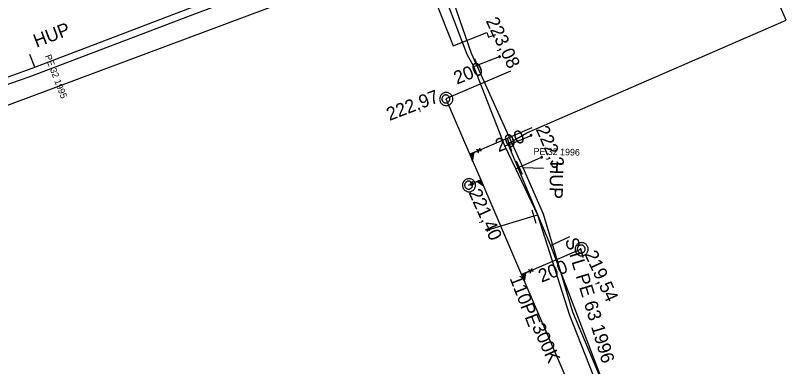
# Model space of a CAD drawing. Extents: x -746464 to -745690, y -1051581 to -1049993.
# Drawn here: x -746377 to -746318.3, y -1050896.5 to -1050870 of the extents above; entities that cross this region are included whole.
import ezdxf

# ---------------------------------------------------------------- set-up
doc = ezdxf.new("R2010")
doc.units = 0
for name, color, linetype in [('04_CETIN_sdelovaci_podzem', 7, 'Continuous'), ('48_Prazs_plynarenska_STL', 7, 'Continuous'), ('48_Prazs_plynarenska_STL_popisy', 7, 'Continuous'), ('51_PVaK_kanal_jednotna_neoverena poloha_pripojka', 7, 'Continuous'), ('51_PVaK_kanal_jednotna_overena poloha_rad', 7, 'Continuous'), ('51_PVaK_kanal_objekty', 7, 'Continuous'), ('51_PVaK_kanal_popisy', 7, 'Continuous'), ('51_PVaK_vodovod_chranicky_objekty', 7, 'Continuous'), ('51_PVaK_vodovod_overena poloha_pripojka', 7, 'Continuous'), ('51_PVaK_vodovod_overena poloha_rad', 7, 'Continuous'), ('51_PVaK_vodovod_popisy', 7, 'Continuous'), ('55_PREdi_NN', 7, 'Continuous')]:
    doc.layers.add(name, color=color, linetype=linetype)

msp = doc.modelspace()

# ---------------------------------------------------------------- linework, layer by layer
at = {"layer": '04_CETIN_sdelovaci_podzem'}
for points in [[(-746339.9, -1050879.64), (-746338.45, -1050878.83), (-746318.88, -1050870.31), (-746322.85, -1050861.17)], [(-746339.9, -1050879.64), (-746336.67, -1050887.32)], [(-746336.67, -1050887.32), (-746335.22, -1050886.65)], [(-746336.67, -1050887.32), (-746329.63, -1050905.76)]]:
    msp.add_lwpolyline(points, dxfattribs=at)
at = {"layer": '48_Prazs_plynarenska_STL'}
for points in [[(-746458.107, -1050897.542), (-746455.84, -1050897.04), (-746447, -1050895.1), (-746445.15, -1050894.7), (-746442.61, -1050894.09), (-746432.99, -1050891.8), (-746427.84, -1050890.27), (-746415.73, -1050887.3), (-746415.22, -1050887.18), (-746411.85, -1050886.35), (-746397.8, -1050881.75), (-746394.22, -1050880.48), (-746394.06, -1050880.53), (-746381.15, -1050875.86), (-746375.59, -1050873.87), (-746363.52, -1050869.26), (-746358.1, -1050867.24), (-746347.11, -1050863.04), (-746346.15, -1050862.68)], [(-746346.15, -1050862.68), (-746342.65, -1050872.81), (-746338.77, -1050881.44), (-746337.22, -1050884.95), (-746335, -1050892.33), (-746331.82, -1050899.91), (-746329.27, -1050906.32), (-746327.22, -1050911.55)], [(-746375.59, -1050873.87), (-746375.967, -1050872.888)], [(-746338.77, -1050881.44), (-746337.199, -1050881.478)]]:
    msp.add_lwpolyline(points, dxfattribs=at)
at = {"layer": '51_PVaK_kanal_jednotna_neoverena poloha_pripojka'}
for p, q in [((-746339.7, -1050874.16), (-746344.57, -1050876.26)), ((-746338.08, -1050878.43), (-746342.769, -1050880.443)), ((-746342.85, -1050882.77), (-746341.938, -1050882.371)), ((-746334.35, -1050887.6), (-746338.852, -1050889.535))]:
    msp.add_line(p, q, dxfattribs=at)
at = {"layer": '51_PVaK_kanal_jednotna_overena poloha_rad'}
for points in [[(-746389.8, -1050881.27), (-746387.44, -1050880.388), (-746364.023, -1050871.634), (-746346.601, -1050865.12), (-746344.54, -1050864.35)], [(-746344.57, -1050876.26), (-746342.769, -1050880.443), (-746341.938, -1050882.371), (-746338.852, -1050889.535), (-746331.02, -1050907.72)]]:
    msp.add_lwpolyline(points, dxfattribs=at)
at = {"layer": '51_PVaK_kanal_objekty'}
for p, q in [((-746342.133, -1050880.333), (-746341.983, -1050879.961)), ((-746341.873, -1050880.209), (-746342.244, -1050880.067)), ((-746342.419, -1050882.712), (-746342.743, -1050882.584)), ((-746342.653, -1050882.805), (-746342.523, -1050882.478)), ((-746337.956, -1050889.301), (-746338.326, -1050889.159)), ((-746338.216, -1050889.426), (-746338.066, -1050889.054))]:
    msp.add_line(p, q, dxfattribs=at)
for points in [[(-746344.04, -1050876.27), (-746344.05, -1050876.22), (-746344.05, -1050876.17), (-746344.07, -1050876.12), (-746344.09, -1050876.07), (-746344.11, -1050876.02), (-746344.14, -1050875.98), (-746344.17, -1050875.94), (-746344.21, -1050875.9), (-746344.25, -1050875.87), (-746344.29, -1050875.84), (-746344.34, -1050875.82), (-746344.39, -1050875.8), (-746344.44, -1050875.78), (-746344.49, -1050875.78), (-746344.54, -1050875.77), (-746344.59, -1050875.78), (-746344.64, -1050875.78), (-746344.69, -1050875.8), (-746344.74, -1050875.82), (-746344.79, -1050875.84), (-746344.83, -1050875.87), (-746344.87, -1050875.9), (-746344.91, -1050875.94), (-746344.94, -1050875.98), (-746344.97, -1050876.02), (-746344.99, -1050876.07), (-746345.01, -1050876.12), (-746345.03, -1050876.17), (-746345.03, -1050876.22), (-746345.04, -1050876.27), (-746345.03, -1050876.32), (-746345.03, -1050876.37), (-746345.01, -1050876.42), (-746344.99, -1050876.47), (-746344.97, -1050876.52), (-746344.94, -1050876.56), (-746344.91, -1050876.6), (-746344.87, -1050876.64), (-746344.83, -1050876.67), (-746344.79, -1050876.7), (-746344.74, -1050876.72), (-746344.69, -1050876.74), (-746344.64, -1050876.76), (-746344.59, -1050876.76), (-746344.54, -1050876.77), (-746344.49, -1050876.76), (-746344.44, -1050876.76), (-746344.39, -1050876.74), (-746344.34, -1050876.72), (-746344.29, -1050876.7), (-746344.25, -1050876.67), (-746344.21, -1050876.64), (-746344.17, -1050876.6), (-746344.14, -1050876.56), (-746344.11, -1050876.52), (-746344.09, -1050876.47), (-746344.07, -1050876.42), (-746344.05, -1050876.37), (-746344.05, -1050876.32), (-746344.04, -1050876.27)], [(-746344.27, -1050876.26), (-746344.27, -1050876.23), (-746344.276, -1050876.2), (-746344.282, -1050876.17), (-746344.294, -1050876.14), (-746344.312, -1050876.11), (-746344.33, -1050876.086), (-746344.348, -1050876.062), (-746344.372, -1050876.038), (-746344.396, -1050876.02), (-746344.42, -1050876.002), (-746344.45, -1050875.984), (-746344.48, -1050875.972), (-746344.51, -1050875.966), (-746344.54, -1050875.96), (-746344.57, -1050875.96), (-746344.6, -1050875.96), (-746344.63, -1050875.966), (-746344.66, -1050875.972), (-746344.69, -1050875.984), (-746344.72, -1050876.002), (-746344.744, -1050876.02), (-746344.768, -1050876.038), (-746344.792, -1050876.062), (-746344.81, -1050876.086), (-746344.828, -1050876.11), (-746344.846, -1050876.14), (-746344.858, -1050876.17), (-746344.864, -1050876.2), (-746344.87, -1050876.23), (-746344.87, -1050876.26), (-746344.87, -1050876.29), (-746344.864, -1050876.32), (-746344.858, -1050876.35), (-746344.846, -1050876.38), (-746344.828, -1050876.41), (-746344.81, -1050876.434), (-746344.792, -1050876.458), (-746344.768, -1050876.482), (-746344.744, -1050876.5), (-746344.72, -1050876.518), (-746344.69, -1050876.536), (-746344.66, -1050876.548), (-746344.63, -1050876.554), (-746344.6, -1050876.56), (-746344.57, -1050876.56), (-746344.54, -1050876.56), (-746344.51, -1050876.554), (-746344.48, -1050876.548), (-746344.45, -1050876.536), (-746344.42, -1050876.518), (-746344.396, -1050876.5), (-746344.372, -1050876.482), (-746344.348, -1050876.458), (-746344.33, -1050876.434), (-746344.312, -1050876.41), (-746344.294, -1050876.38), (-746344.282, -1050876.35), (-746344.276, -1050876.32), (-746344.27, -1050876.29), (-746344.27, -1050876.26)], [(-746342.04, -1050880.126), (-746342.77, -1050880.44), (-746342.546, -1050880.961), (-746342.441, -1050880.298)], [(-746342.498, -1050880.368), (-746342.71, -1050880.46), (-746342.567, -1050880.792), (-746342.499, -1050880.365)], [(-746342.558, -1050880.439), (-746342.664, -1050880.485), (-746342.591, -1050880.656), (-746342.559, -1050880.436)], [(-746342.32, -1050882.78), (-746342.33, -1050882.73), (-746342.33, -1050882.68), (-746342.35, -1050882.63), (-746342.37, -1050882.58), (-746342.39, -1050882.53), (-746342.42, -1050882.49), (-746342.45, -1050882.45), (-746342.49, -1050882.41), (-746342.53, -1050882.38), (-746342.57, -1050882.35), (-746342.62, -1050882.33), (-746342.67, -1050882.31), (-746342.72, -1050882.29), (-746342.77, -1050882.29), (-746342.82, -1050882.28), (-746342.87, -1050882.29), (-746342.92, -1050882.29), (-746342.97, -1050882.31), (-746343.02, -1050882.33), (-746343.07, -1050882.35), (-746343.11, -1050882.38), (-746343.15, -1050882.41), (-746343.19, -1050882.45), (-746343.22, -1050882.49), (-746343.25, -1050882.53), (-746343.27, -1050882.58), (-746343.29, -1050882.63), (-746343.31, -1050882.68), (-746343.31, -1050882.73), (-746343.32, -1050882.78), (-746343.31, -1050882.83), (-746343.31, -1050882.88), (-746343.29, -1050882.93), (-746343.27, -1050882.98), (-746343.25, -1050883.03), (-746343.22, -1050883.07), (-746343.19, -1050883.11), (-746343.15, -1050883.15), (-746343.11, -1050883.18), (-746343.07, -1050883.21), (-746343.02, -1050883.23), (-746342.97, -1050883.25), (-746342.92, -1050883.27), (-746342.87, -1050883.27), (-746342.82, -1050883.28), (-746342.77, -1050883.27), (-746342.72, -1050883.27), (-746342.67, -1050883.25), (-746342.62, -1050883.23), (-746342.57, -1050883.21), (-746342.53, -1050883.18), (-746342.49, -1050883.15), (-746342.45, -1050883.11), (-746342.42, -1050883.07), (-746342.39, -1050883.03), (-746342.37, -1050882.98), (-746342.35, -1050882.93), (-746342.33, -1050882.88), (-746342.33, -1050882.83), (-746342.32, -1050882.78)], [(-746342.588, -1050882.646), (-746341.942, -1050882.367), (-746341.743, -1050882.828), (-746342.233, -1050882.493)], [(-746342.55, -1050882.77), (-746342.55, -1050882.74), (-746342.556, -1050882.71), (-746342.562, -1050882.68), (-746342.574, -1050882.65), (-746342.592, -1050882.62), (-746342.61, -1050882.596), (-746342.628, -1050882.572), (-746342.652, -1050882.548), (-746342.676, -1050882.53), (-746342.7, -1050882.512), (-746342.73, -1050882.494), (-746342.76, -1050882.482), (-746342.79, -1050882.476), (-746342.82, -1050882.47), (-746342.85, -1050882.47), (-746342.88, -1050882.47), (-746342.91, -1050882.476), (-746342.94, -1050882.482), (-746342.97, -1050882.494), (-746343, -1050882.512), (-746343.024, -1050882.53), (-746343.048, -1050882.548), (-746343.072, -1050882.572), (-746343.09, -1050882.596), (-746343.108, -1050882.62), (-746343.126, -1050882.65), (-746343.138, -1050882.68), (-746343.144, -1050882.71), (-746343.15, -1050882.74), (-746343.15, -1050882.77), (-746343.15, -1050882.8), (-746343.144, -1050882.83), (-746343.138, -1050882.86), (-746343.126, -1050882.89), (-746343.108, -1050882.92), (-746343.09, -1050882.944), (-746343.072, -1050882.968), (-746343.048, -1050882.992), (-746343.024, -1050883.01), (-746343, -1050883.028), (-746342.97, -1050883.046), (-746342.94, -1050883.058), (-746342.91, -1050883.064), (-746342.88, -1050883.07), (-746342.85, -1050883.07), (-746342.82, -1050883.07), (-746342.79, -1050883.064), (-746342.76, -1050883.058), (-746342.73, -1050883.046), (-746342.7, -1050883.028), (-746342.676, -1050883.01), (-746342.652, -1050882.992), (-746342.628, -1050882.968), (-746342.61, -1050882.944), (-746342.592, -1050882.92), (-746342.574, -1050882.89), (-746342.562, -1050882.86), (-746342.556, -1050882.83), (-746342.55, -1050882.8), (-746342.55, -1050882.77)], [(-746342.154, -1050882.499), (-746341.966, -1050882.417), (-746341.839, -1050882.712), (-746342.155, -1050882.495)], [(-746342.071, -1050882.503), (-746341.977, -1050882.463), (-746341.912, -1050882.614), (-746342.073, -1050882.5)], [(-746333.82, -1050887.61), (-746333.83, -1050887.56), (-746333.83, -1050887.51), (-746333.85, -1050887.46), (-746333.87, -1050887.41), (-746333.89, -1050887.36), (-746333.92, -1050887.32), (-746333.95, -1050887.28), (-746333.99, -1050887.24), (-746334.03, -1050887.21), (-746334.07, -1050887.18), (-746334.12, -1050887.16), (-746334.17, -1050887.14), (-746334.22, -1050887.12), (-746334.27, -1050887.12), (-746334.32, -1050887.11), (-746334.37, -1050887.12), (-746334.42, -1050887.12), (-746334.47, -1050887.14), (-746334.52, -1050887.16), (-746334.57, -1050887.18), (-746334.61, -1050887.21), (-746334.65, -1050887.24), (-746334.69, -1050887.28), (-746334.72, -1050887.32), (-746334.75, -1050887.36), (-746334.77, -1050887.41), (-746334.79, -1050887.46), (-746334.81, -1050887.51), (-746334.81, -1050887.56), (-746334.82, -1050887.61), (-746334.81, -1050887.66), (-746334.81, -1050887.71), (-746334.79, -1050887.76), (-746334.77, -1050887.81), (-746334.75, -1050887.86), (-746334.72, -1050887.9), (-746334.69, -1050887.94), (-746334.65, -1050887.98), (-746334.61, -1050888.01), (-746334.57, -1050888.04), (-746334.52, -1050888.06), (-746334.47, -1050888.08), (-746334.42, -1050888.1), (-746334.37, -1050888.1), (-746334.32, -1050888.11), (-746334.27, -1050888.1), (-746334.22, -1050888.1), (-746334.17, -1050888.08), (-746334.12, -1050888.06), (-746334.07, -1050888.04), (-746334.03, -1050888.01), (-746333.99, -1050887.98), (-746333.95, -1050887.94), (-746333.92, -1050887.9), (-746333.89, -1050887.86), (-746333.87, -1050887.81), (-746333.85, -1050887.76), (-746333.83, -1050887.71), (-746333.83, -1050887.66), (-746333.82, -1050887.61)], [(-746334.05, -1050887.6), (-746334.05, -1050887.57), (-746334.056, -1050887.54), (-746334.062, -1050887.51), (-746334.074, -1050887.48), (-746334.092, -1050887.45), (-746334.11, -1050887.426), (-746334.128, -1050887.402), (-746334.152, -1050887.378), (-746334.176, -1050887.36), (-746334.2, -1050887.342), (-746334.23, -1050887.324), (-746334.26, -1050887.312), (-746334.29, -1050887.306), (-746334.32, -1050887.3), (-746334.35, -1050887.3), (-746334.38, -1050887.3), (-746334.41, -1050887.306), (-746334.44, -1050887.312), (-746334.47, -1050887.324), (-746334.5, -1050887.342), (-746334.524, -1050887.36), (-746334.548, -1050887.378), (-746334.572, -1050887.402), (-746334.59, -1050887.426), (-746334.608, -1050887.45), (-746334.626, -1050887.48), (-746334.638, -1050887.51), (-746334.644, -1050887.54), (-746334.65, -1050887.57), (-746334.65, -1050887.6), (-746334.65, -1050887.63), (-746334.644, -1050887.66), (-746334.638, -1050887.69), (-746334.626, -1050887.72), (-746334.608, -1050887.75), (-746334.59, -1050887.774), (-746334.572, -1050887.798), (-746334.548, -1050887.822), (-746334.524, -1050887.84), (-746334.5, -1050887.858), (-746334.47, -1050887.876), (-746334.44, -1050887.888), (-746334.41, -1050887.894), (-746334.38, -1050887.9), (-746334.35, -1050887.9), (-746334.32, -1050887.9), (-746334.29, -1050887.894), (-746334.26, -1050887.888), (-746334.23, -1050887.876), (-746334.2, -1050887.858), (-746334.176, -1050887.84), (-746334.152, -1050887.822), (-746334.128, -1050887.798), (-746334.11, -1050887.774), (-746334.092, -1050887.75), (-746334.074, -1050887.72), (-746334.062, -1050887.69), (-746334.056, -1050887.66), (-746334.05, -1050887.63), (-746334.05, -1050887.6)], [(-746338.123, -1050889.218), (-746338.853, -1050889.533), (-746338.629, -1050890.054), (-746338.524, -1050889.391)], [(-746338.58, -1050889.461), (-746338.793, -1050889.552), (-746338.65, -1050889.885), (-746338.582, -1050889.457)], [(-746338.641, -1050889.532), (-746338.747, -1050889.578), (-746338.673, -1050889.749), (-746338.642, -1050889.529)]]:
    msp.add_lwpolyline(points, dxfattribs=at)
at = {"layer": '51_PVaK_vodovod_chranicky_objekty'}
for p, q in [((-746341.992, -1050874.24), (-746342.376, -1050873.24)), ((-746340.573, -1050873.03), (-746340.555, -1050873.023)), ((-746340.573, -1050873.03), (-746340.444, -1050873.088)), ((-746340.573, -1050873.03), (-746340.566, -1050873.049)), ((-746340.538, -1050873.123), (-746340.545, -1050873.105)), ((-746340.538, -1050873.123), (-746340.48, -1050872.995)), ((-746340.538, -1050873.123), (-746340.519, -1050873.116)), ((-746340.48, -1050872.995), (-746340.499, -1050873.002)), ((-746340.48, -1050872.995), (-746340.473, -1050873.013)), ((-746340.444, -1050873.088), (-746340.463, -1050873.095)), ((-746340.444, -1050873.088), (-746340.452, -1050873.069)), ((-746339.6, -1050880.241), (-746339.914, -1050879.241)), ((-746338.205, -1050878.982), (-746338.186, -1050878.974)), ((-746338.205, -1050878.982), (-746338.073, -1050879.035)), ((-746338.205, -1050878.982), (-746338.197, -1050879)), ((-746338.166, -1050879.074), (-746338.173, -1050879.055)), ((-746338.166, -1050879.074), (-746338.112, -1050878.943)), ((-746338.166, -1050879.074), (-746338.147, -1050879.066)), ((-746338.112, -1050878.943), (-746338.131, -1050878.951)), ((-746338.112, -1050878.943), (-746338.105, -1050878.961)), ((-746338.073, -1050879.035), (-746338.092, -1050879.043)), ((-746338.073, -1050879.035), (-746338.081, -1050879.016)), ((-746337.365, -1050880.725), (-746337.315, -1050880.592)), ((-746337.315, -1050880.592), (-746337.333, -1050880.601)), ((-746337.315, -1050880.592), (-746337.306, -1050880.611)), ((-746338.781, -1050881.96), (-746339.242, -1050880.96)), ((-746337.406, -1050880.633), (-746337.387, -1050880.625)), ((-746337.406, -1050880.633), (-746337.273, -1050880.684)), ((-746337.406, -1050880.633), (-746337.398, -1050880.652)), ((-746337.365, -1050880.725), (-746337.373, -1050880.706)), ((-746337.365, -1050880.725), (-746337.346, -1050880.716)), ((-746337.273, -1050880.684), (-746337.292, -1050880.692)), ((-746337.273, -1050880.684), (-746337.282, -1050880.665)), ((-746337.757, -1050885.66), (-746338.057, -1050884.66)), ((-746341.492, -1050886.135), (-746341.473, -1050886.129)), ((-746341.492, -1050886.135), (-746341.367, -1050886.202)), ((-746341.492, -1050886.135), (-746341.486, -1050886.154)), ((-746341.463, -1050886.231), (-746341.469, -1050886.212)), ((-746341.463, -1050886.231), (-746341.396, -1050886.106)), ((-746341.463, -1050886.231), (-746341.444, -1050886.225)), ((-746341.396, -1050886.106), (-746341.415, -1050886.112)), ((-746341.396, -1050886.106), (-746341.39, -1050886.125)), ((-746341.367, -1050886.202), (-746341.387, -1050886.208)), ((-746341.367, -1050886.202), (-746341.373, -1050886.183))]:
    msp.add_line(p, q, dxfattribs=at)
for points in [[(-746340.462, -1050873.041), (-746340.464, -1050873.037), (-746340.467, -1050873.032), (-746340.469, -1050873.028), (-746340.473, -1050873.024), (-746340.478, -1050873.02), (-746340.482, -1050873.018), (-746340.486, -1050873.015), (-746340.491, -1050873.013), (-746340.496, -1050873.011), (-746340.501, -1050873.01), (-746340.507, -1050873.009), (-746340.512, -1050873.009), (-746340.517, -1050873.01), (-746340.522, -1050873.01), (-746340.527, -1050873.012), (-746340.531, -1050873.014), (-746340.536, -1050873.017), (-746340.54, -1050873.019), (-746340.544, -1050873.023), (-746340.548, -1050873.028), (-746340.55, -1050873.032), (-746340.553, -1050873.036), (-746340.555, -1050873.041), (-746340.557, -1050873.046), (-746340.558, -1050873.051), (-746340.559, -1050873.057), (-746340.559, -1050873.062), (-746340.558, -1050873.067), (-746340.557, -1050873.072), (-746340.556, -1050873.077), (-746340.554, -1050873.081), (-746340.551, -1050873.086), (-746340.548, -1050873.09), (-746340.545, -1050873.094), (-746340.54, -1050873.098), (-746340.536, -1050873.1), (-746340.532, -1050873.103), (-746340.527, -1050873.105), (-746340.522, -1050873.107), (-746340.517, -1050873.108), (-746340.511, -1050873.109), (-746340.506, -1050873.109), (-746340.501, -1050873.108), (-746340.496, -1050873.108), (-746340.491, -1050873.106), (-746340.487, -1050873.104), (-746340.482, -1050873.101), (-746340.478, -1050873.099), (-746340.474, -1050873.095), (-746340.47, -1050873.09), (-746340.468, -1050873.086), (-746340.465, -1050873.082), (-746340.463, -1050873.077), (-746340.461, -1050873.072), (-746340.46, -1050873.067), (-746340.459, -1050873.061), (-746340.459, -1050873.056), (-746340.46, -1050873.051), (-746340.46, -1050873.046), (-746340.462, -1050873.041)], [(-746338.093, -1050878.989), (-746338.095, -1050878.984), (-746338.098, -1050878.98), (-746338.101, -1050878.976), (-746338.104, -1050878.972), (-746338.109, -1050878.969), (-746338.113, -1050878.966), (-746338.118, -1050878.963), (-746338.123, -1050878.961), (-746338.128, -1050878.96), (-746338.133, -1050878.959), (-746338.138, -1050878.958), (-746338.144, -1050878.958), (-746338.149, -1050878.959), (-746338.154, -1050878.96), (-746338.158, -1050878.962), (-746338.163, -1050878.964), (-746338.167, -1050878.967), (-746338.171, -1050878.97), (-746338.175, -1050878.974), (-746338.179, -1050878.978), (-746338.181, -1050878.983), (-746338.184, -1050878.987), (-746338.186, -1050878.992), (-746338.187, -1050878.997), (-746338.188, -1050879.002), (-746338.189, -1050879.008), (-746338.189, -1050879.013), (-746338.188, -1050879.018), (-746338.187, -1050879.023), (-746338.185, -1050879.028), (-746338.183, -1050879.032), (-746338.18, -1050879.037), (-746338.177, -1050879.041), (-746338.174, -1050879.045), (-746338.169, -1050879.048), (-746338.164, -1050879.051), (-746338.16, -1050879.053), (-746338.155, -1050879.055), (-746338.15, -1050879.056), (-746338.145, -1050879.058), (-746338.139, -1050879.058), (-746338.134, -1050879.058), (-746338.129, -1050879.057), (-746338.124, -1050879.056), (-746338.119, -1050879.054), (-746338.115, -1050879.052), (-746338.111, -1050879.05), (-746338.106, -1050879.047), (-746338.103, -1050879.043), (-746338.099, -1050879.038), (-746338.097, -1050879.034), (-746338.094, -1050879.029), (-746338.092, -1050879.024), (-746338.091, -1050879.019), (-746338.09, -1050879.015), (-746338.089, -1050879.009), (-746338.089, -1050879.003), (-746338.09, -1050878.998), (-746338.091, -1050878.993), (-746338.093, -1050878.989)], [(-746337.294, -1050880.638), (-746337.296, -1050880.634), (-746337.299, -1050880.629), (-746337.302, -1050880.625), (-746337.306, -1050880.621), (-746337.311, -1050880.618), (-746337.315, -1050880.616), (-746337.319, -1050880.613), (-746337.325, -1050880.611), (-746337.33, -1050880.61), (-746337.334, -1050880.609), (-746337.34, -1050880.608), (-746337.346, -1050880.609), (-746337.351, -1050880.61), (-746337.356, -1050880.611), (-746337.36, -1050880.613), (-746337.365, -1050880.615), (-746337.369, -1050880.618), (-746337.373, -1050880.621), (-746337.377, -1050880.625), (-746337.38, -1050880.63), (-746337.382, -1050880.634), (-746337.385, -1050880.638), (-746337.387, -1050880.644), (-746337.388, -1050880.649), (-746337.389, -1050880.653), (-746337.39, -1050880.659), (-746337.39, -1050880.665), (-746337.388, -1050880.67), (-746337.387, -1050880.675), (-746337.385, -1050880.679), (-746337.383, -1050880.684), (-746337.38, -1050880.688), (-746337.377, -1050880.692), (-746337.373, -1050880.696), (-746337.369, -1050880.699), (-746337.364, -1050880.701), (-746337.36, -1050880.704), (-746337.355, -1050880.706), (-746337.35, -1050880.707), (-746337.345, -1050880.708), (-746337.339, -1050880.709), (-746337.334, -1050880.709), (-746337.329, -1050880.707), (-746337.324, -1050880.706), (-746337.319, -1050880.704), (-746337.315, -1050880.702), (-746337.31, -1050880.699), (-746337.306, -1050880.696), (-746337.302, -1050880.692), (-746337.299, -1050880.688), (-746337.297, -1050880.683), (-746337.294, -1050880.679), (-746337.292, -1050880.673), (-746337.291, -1050880.669), (-746337.29, -1050880.664), (-746337.289, -1050880.658), (-746337.29, -1050880.653), (-746337.291, -1050880.648), (-746337.292, -1050880.643), (-746337.294, -1050880.638)], [(-746341.382, -1050886.154), (-746341.383, -1050886.149), (-746341.386, -1050886.145), (-746341.388, -1050886.14), (-746341.391, -1050886.136), (-746341.396, -1050886.132), (-746341.4, -1050886.129), (-746341.404, -1050886.126), (-746341.409, -1050886.124), (-746341.413, -1050886.122), (-746341.418, -1050886.12), (-746341.424, -1050886.119), (-746341.429, -1050886.118), (-746341.434, -1050886.119), (-746341.439, -1050886.119), (-746341.444, -1050886.121), (-746341.449, -1050886.122), (-746341.453, -1050886.124), (-746341.458, -1050886.127), (-746341.462, -1050886.13), (-746341.466, -1050886.134), (-746341.469, -1050886.138), (-746341.472, -1050886.142), (-746341.475, -1050886.147), (-746341.476, -1050886.152), (-746341.478, -1050886.157), (-746341.479, -1050886.162), (-746341.48, -1050886.168), (-746341.479, -1050886.173), (-746341.479, -1050886.178), (-746341.478, -1050886.183), (-746341.476, -1050886.188), (-746341.474, -1050886.192), (-746341.471, -1050886.197), (-746341.468, -1050886.201), (-746341.464, -1050886.205), (-746341.46, -1050886.208), (-746341.456, -1050886.211), (-746341.451, -1050886.213), (-746341.446, -1050886.215), (-746341.441, -1050886.217), (-746341.436, -1050886.218), (-746341.43, -1050886.219), (-746341.425, -1050886.218), (-746341.42, -1050886.218), (-746341.415, -1050886.216), (-746341.411, -1050886.215), (-746341.406, -1050886.213), (-746341.402, -1050886.21), (-746341.397, -1050886.207), (-746341.393, -1050886.202), (-746341.39, -1050886.198), (-746341.387, -1050886.194), (-746341.385, -1050886.189), (-746341.383, -1050886.185), (-746341.381, -1050886.18), (-746341.38, -1050886.174), (-746341.379, -1050886.169), (-746341.38, -1050886.164), (-746341.38, -1050886.159), (-746341.382, -1050886.154)]]:
    msp.add_lwpolyline(points, dxfattribs=at)
at = {"layer": '51_PVaK_vodovod_overena poloha_pripojka'}
for p, q in [((-746342.2, -1050873.7), (-746340.51, -1050873.06)), ((-746342.46, -1050873.8), (-746342.2, -1050873.7)), ((-746339.77, -1050879.7), (-746338.14, -1050879.01)), ((-746340.12, -1050879.81), (-746339.77, -1050879.7)), ((-746339.03, -1050881.42), (-746337.34, -1050880.66)), ((-746339.29, -1050881.54), (-746339.03, -1050881.42)), ((-746337.92, -1050885.12), (-746341.43, -1050886.17)), ((-746337.62, -1050885.03), (-746337.92, -1050885.12))]:
    msp.add_line(p, q, dxfattribs=at)
at = {"layer": '51_PVaK_vodovod_overena poloha_rad'}
for points in [[(-746327.47, -1050911.78), (-746328.02, -1050910.63), (-746329.78, -1050905.65), (-746332.28, -1050900.05), (-746335.22, -1050892.63), (-746337.62, -1050885.03), (-746339.29, -1050881.54), (-746340.12, -1050879.81), (-746342.46, -1050873.8), (-746342.95, -1050872.89), (-746346.56, -1050863.46)], [(-746443.46, -1050894.88), (-746430.67, -1050891.81), (-746427.77, -1050890.93), (-746413.37, -1050887.39), (-746413.109, -1050887.299), (-746411.65, -1050886.79), (-746394.22, -1050881.22), (-746394, -1050881.13), (-746387.73, -1050878.64), (-746381.13, -1050876.34), (-746376.01, -1050874.58), (-746363.31, -1050869.76), (-746347.35, -1050863.8), (-746347.17, -1050863.74)]]:
    msp.add_lwpolyline(points, dxfattribs=at)
at = {"layer": '55_PREdi_NN'}
msp.add_lwpolyline([(-746310.846, -1050852.467), (-746311.224, -1050851.788), (-746312.707, -1050848.693), (-746325.656, -1050854.671), (-746330.317, -1050856.486), (-746347.645, -1050863.054), (-746344.019, -1050872.234), (-746341.477, -1050871.245), (-746341.345, -1050871.603), (-746340.787, -1050871.396)], dxfattribs=at)

# ---------------------------------------------------------------- texts
at = {"layer": '48_Prazs_plynarenska_STL_popisy'}
for s, height, rotation, p in [('HUP', 1, 21, (-746375.467, -1050872.388)), ('PE 32 1995', 0.5, 291.00231, (-746374.846, -1050873.018)), ('PE 32 1996', 0.5, 358.61438, (-746337.956, -1050880.459)), ('HUP', 1, 269, (-746336.699, -1050880.978)), ('STL PE 63 1996', 1, 286.74197, (-746335.587, -1050886.907))]:
    msp.add_text(s, height=height, rotation=rotation, dxfattribs=at).set_placement(p)
at = {"layer": '51_PVaK_kanal_popisy'}
for s, rotation, p in [('223,08', 295.35286, (-746341.575, -1050870.358)), ('200', 22.32597, (-746343.731, -1050875.185)), ('222,97', 20.81019, (-746348.823, -1050877.923)), ('200', 22.23475, (-746340.588, -1050880.294)), ('222,3', 293.43739, (-746337.794, -1050878.543)), ('221,40', 294.22896, (-746342.873, -1050883.324)), ('219,54', 294.66214, (-746334.123, -1050887.975)), ('200', 22.25793, (-746337.337, -1050890.146)), ('300K', 294.30123, (-746338.09, -1050893.461))]:
    msp.add_text(s, height=1, rotation=rotation, dxfattribs=at).set_placement(p)
at = {"layer": '51_PVaK_vodovod_popisy'}
msp.add_text('110PE', height=1, rotation=291.27425, dxfattribs=at).set_placement((-746339.766, -1050889.808))

doc.saveas('drawing.dxf')
